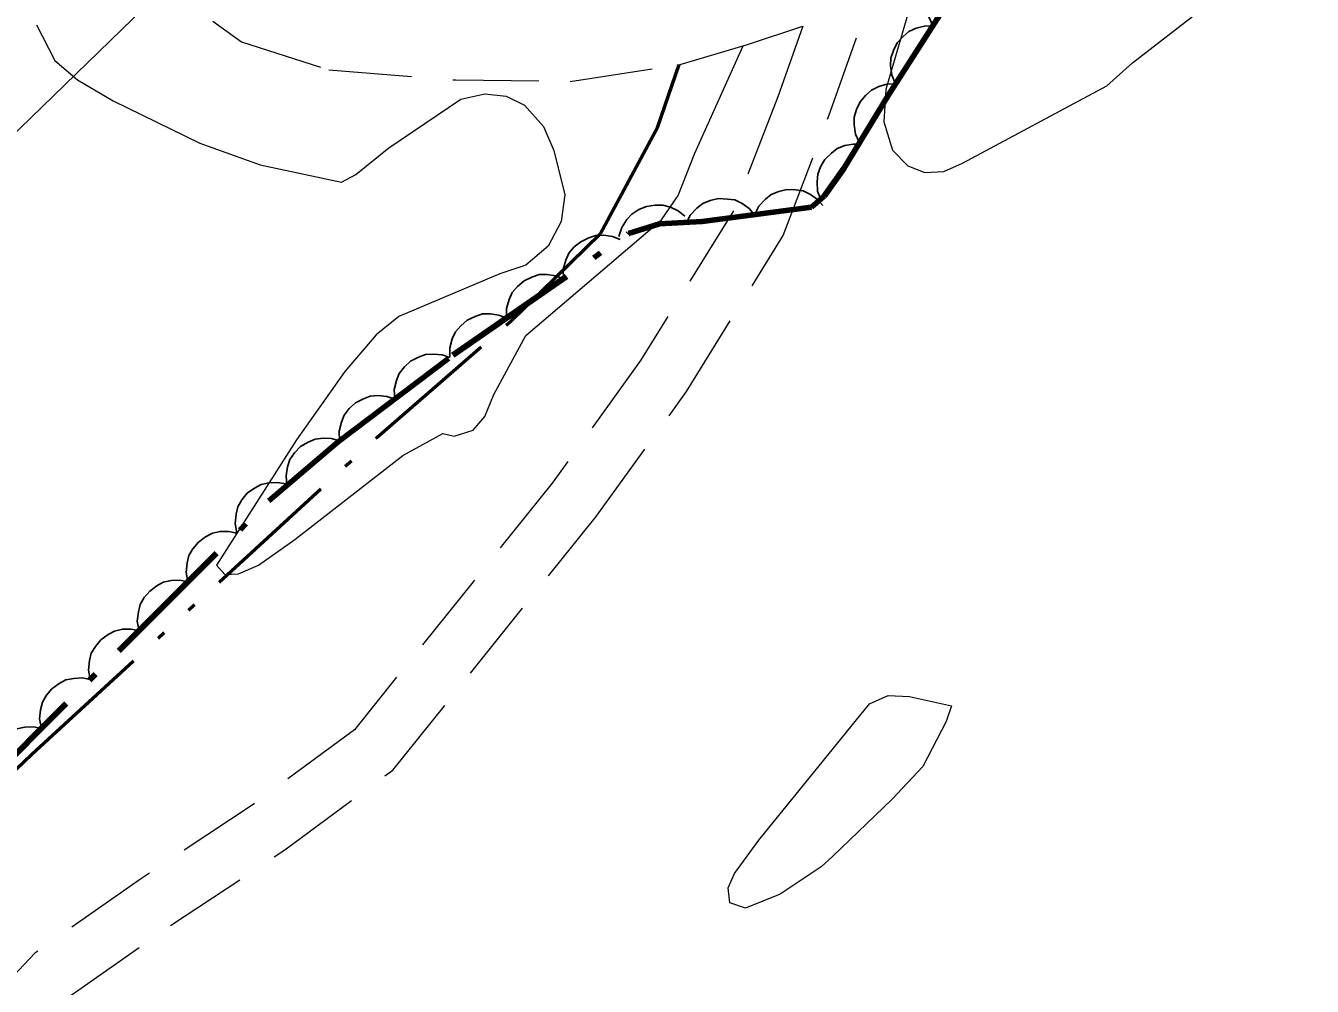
# Model space of a CAD drawing. Extents: x 386081 to 389416, y 5130568 to 5134082.
# Drawn here: x 387798.1 to 387854, y 5131418.1 to 5131459.8 of the extents above; entities that cross this region are included whole.
import ezdxf

# ---------------------------------------------------------------- set-up
doc = ezdxf.new("R2010")
doc.units = 0
doc.header["$LTSCALE"] = 1.2
for name, pattern in [('DASH_DOUBLE_DOT', [9.2, 5, -1.2, 0.3, -1.2, 0.3, -1.2]), ('DOT_DASHED', [7.7, 5, -1.2, 0.3, -1.2]), ('MEDIUM_DASHED', [4.5, 3, -1.5])]:
    doc.linetypes.add(name, pattern=pattern)
for name, color, linetype, lineweight in [('19', 7, 'Continuous', 13), ('2', 7, 'Continuous', 13), ('36', 7, 'Continuous', 13), ('4', 7, 'DASH_DOUBLE_DOT', 53), ('44', 7, 'Continuous', 25)]:
    doc.layers.add(name, color=color, linetype=linetype, lineweight=lineweight)

msp = doc.modelspace()

# ---------------------------------------------------------------- linework, layer by layer
at = {"layer": '19', "linetype": 'MEDIUM_DASHED'}
for points in [[(387800.09, 5131417.67), (387804.41, 5131420.69), (387809.37, 5131423.98), (387814.06, 5131427.44), (387822.89, 5131438.45), (387826.82, 5131443.88), (387831.02, 5131450.65), (387833, 5131455.84), (387835.43, 5131462.73), (387837.75, 5131466.92), (387840.53, 5131471.4), (387843.36, 5131475.76), (387847.16, 5131480.57), (387850.86, 5131485.44), (387853.18, 5131488.04), (387855.53, 5131489.84), (387857.79, 5131491.37), (387862.85, 5131494.26), (387865.49, 5131496.09), (387867.86, 5131498.76), (387869.95, 5131501.88), (387873.75, 5131509.08)], [(387793.49, 5131472.41), (387798.22, 5131466.41), (387801.87, 5131463.11), (387807.49, 5131459.05), (387811.28, 5131457.84), (387816.8, 5131457.4), (387821.76, 5131457.34), (387826.44, 5131458.05), (387829.47, 5131458.94), (387831.87, 5131459.74), (387830.78, 5131456.67), (387828.86, 5131451.72), (387824.82, 5131445.22), (387820.98, 5131439.9), (387812.39, 5131429.19), (387808, 5131425.95), (387803.06, 5131422.68), (387798.51, 5131419.49), (387792.91, 5131413.57)]]:
    msp.add_lwpolyline(points, dxfattribs=at)
at = {"layer": '2'}
for points in [[(387838.27, 5131467.76), (387838.39, 5131467.63), (387837.19, 5131462.13), (387836.38, 5131460.12), (387835.47, 5131456.98), (387835.39, 5131455.58), (387835.76, 5131454.36), (387836.43, 5131453.67), (387837.16, 5131453.38), (387837.99, 5131453.42), (387838.8, 5131453.79), (387845.07, 5131457.15), (387846.19, 5131458.15), (387850.02, 5131461.13), (387850.79, 5131461.32), (387852.67, 5131461.32), (387853.51, 5131460.91), (387856.4, 5131459.22)], [(387798.58, 5131459.8), (387799.38, 5131458.25), (387800.36, 5131457.4), (387801.91, 5131456.49), (387805.67, 5131454.65), (387808.3, 5131453.72), (387811.83, 5131452.96), (387812.46, 5131453.3), (387813.88, 5131454.46), (387817.02, 5131456.57), (387818.05, 5131456.8), (387818.98, 5131456.7), (387819.78, 5131456.3), (387820.6, 5131455.38), (387821.05, 5131454.34), (387821.53, 5131452.42), (387821.37, 5131451.26), (387820.8, 5131450.18), (387819.83, 5131449.36), (387818.71, 5131448.98), (387814.32, 5131447.13), (387813.34, 5131446.34), (387811.97, 5131444.74), (387809.88, 5131441.78), (387806.4, 5131436.34), (387806.76, 5131435.93), (387807.35, 5131435.96), (387808.23, 5131436.34), (387809.81, 5131437.45), (387814.5, 5131441.09), (387816.23, 5131442.05), (387816.72, 5131441.93), (387817.55, 5131442.2), (387818.05, 5131442.79), (387818.44, 5131443.74), (387819.84, 5131446.3), (387825.73, 5131451.33), (387826.45, 5131452.38), (387827.17, 5131454.22), (387829.27, 5131458.88)]]:
    msp.add_lwpolyline(points, dxfattribs=at)
msp.add_lwpolyline([(387833.17, 5131423.7), (387832.66, 5131423.24), (387830.89, 5131422.05), (387829.38, 5131421.44), (387828.7, 5131421.67), (387828.63, 5131422.32), (387828.9, 5131422.95), (387829.96, 5131424.4), (387834.76, 5131430.32), (387835.58, 5131430.67), (387836.5, 5131430.63), (387838.33, 5131430.23), (387838.09, 5131429.54), (387837.08, 5131427.59), (387835.75, 5131426.17)], close=True, dxfattribs=at)
at = {"layer": '36', "lineweight": 25}
msp.add_lwpolyline([(388771.01, 5132397.91), (388761.9, 5132388.83), (388496, 5132131.53), (388210.06, 5131855.46), (387933.77, 5131587.05), (387650.79, 5131312.73), (387574.6, 5131241.62)], dxfattribs=at)
at = {"layer": '4'}
msp.add_lwpolyline([(387763.5, 5131395.79), (387780.56, 5131411.18), (387798.38, 5131428.13), (387813.36, 5131441.88), (387819.18, 5131446.93), (387823.08, 5131450.73), (387825.56, 5131455.34), (387826.49, 5131458.07)], dxfattribs=at)
at = {"layer": '44', "linetype": 'DOT_DASHED', "lineweight": 90}
msp.add_lwpolyline([(387795.63, 5131426.08), (387808.68, 5131439.13), (387811.69, 5131441.69), (387816.67, 5131445.45), (387824.3, 5131450.73), (387825.64, 5131451.15), (387827.5, 5131451.25), (387832.25, 5131451.88), (387832.79, 5131452.36), (387833.65, 5131453.55), (387835.57, 5131456.72), (387843.58, 5131469.25), (387845.1, 5131471), (387848.55, 5131475.51), (387850.09, 5131478.19), (387851.75, 5131481.67), (387853.04, 5131483.63), (387853.98, 5131484.43), (387855.81, 5131485.46), (387861.27, 5131489.05), (387862.52, 5131490.29), (387872.88, 5131501.22), (387874.74, 5131503.78)], dxfattribs=at)
at = {"layer": '44'}
for points in [[(387837.51, 5131459.75), (387837.34, 5131460.14), (387837.3, 5131460.54), (387837.31, 5131460.87), (387837.41, 5131461.21), (387837.58, 5131461.53), (387837.84, 5131461.82), (387838.08, 5131462.04), (387838.41, 5131462.18), (387838.77, 5131462.27), (387839.13, 5131462.28)], [(387835.89, 5131457.23), (387835.73, 5131457.61), (387835.68, 5131458.01), (387835.69, 5131458.34), (387835.8, 5131458.68), (387835.97, 5131459.01), (387836.23, 5131459.29), (387836.47, 5131459.51), (387836.79, 5131459.65), (387837.15, 5131459.74), (387837.51, 5131459.75)], [(387834.33, 5131454.67), (387834.15, 5131455.05), (387834.1, 5131455.45), (387834.1, 5131455.78), (387834.2, 5131456.12), (387834.36, 5131456.45), (387834.61, 5131456.74), (387834.85, 5131456.96), (387835.17, 5131457.11), (387835.52, 5131457.22), (387835.88, 5131457.23)], [(387832.66, 5131452.18), (387832.51, 5131452.57), (387832.49, 5131452.98), (387832.52, 5131453.31), (387832.64, 5131453.63), (387832.83, 5131453.95), (387833.11, 5131454.22), (387833.36, 5131454.42), (387833.69, 5131454.55), (387834.06, 5131454.62), (387834.42, 5131454.61)], [(387829.77, 5131451.55), (387829.96, 5131451.92), (387830.24, 5131452.22), (387830.49, 5131452.43), (387830.82, 5131452.56), (387831.18, 5131452.64), (387831.56, 5131452.63), (387831.88, 5131452.58), (387832.2, 5131452.43), (387832.5, 5131452.21), (387832.74, 5131451.95)], [(387826.8, 5131451.16), (387826.98, 5131451.53), (387827.26, 5131451.83), (387827.52, 5131452.03), (387827.84, 5131452.17), (387828.2, 5131452.25), (387828.59, 5131452.23), (387828.91, 5131452.19), (387829.23, 5131452.03), (387829.53, 5131451.82), (387829.77, 5131451.55)], [(387823.88, 5131450.6), (387824, 5131451), (387824.22, 5131451.34), (387824.44, 5131451.58), (387824.74, 5131451.77), (387825.08, 5131451.91), (387825.46, 5131451.96), (387825.78, 5131451.97), (387826.12, 5131451.88), (387826.46, 5131451.72), (387826.74, 5131451.49)], [(387821.47, 5131448.77), (387821.46, 5131449.19), (387821.58, 5131449.58), (387821.71, 5131449.88), (387821.94, 5131450.15), (387822.22, 5131450.38), (387822.57, 5131450.55), (387822.88, 5131450.65), (387823.23, 5131450.66), (387823.6, 5131450.61), (387823.94, 5131450.48)], [(387819, 5131447.06), (387819, 5131447.48), (387819.11, 5131447.87), (387819.24, 5131448.17), (387819.47, 5131448.44), (387819.76, 5131448.68), (387820.1, 5131448.84), (387820.41, 5131448.95), (387820.77, 5131448.95), (387821.13, 5131448.9), (387821.47, 5131448.77)], [(387816.53, 5131445.36), (387816.53, 5131445.77), (387816.64, 5131446.16), (387816.78, 5131446.47), (387817.01, 5131446.73), (387817.29, 5131446.97), (387817.64, 5131447.13), (387817.95, 5131447.24), (387818.3, 5131447.25), (387818.67, 5131447.19), (387819, 5131447.06)], [(387814.14, 5131443.54), (387814.12, 5131443.96), (387814.22, 5131444.35), (387814.34, 5131444.66), (387814.56, 5131444.94), (387814.83, 5131445.19), (387815.17, 5131445.36), (387815.48, 5131445.48), (387815.83, 5131445.5), (387816.2, 5131445.47), (387816.54, 5131445.35)], [(387811.75, 5131441.74), (387811.73, 5131442.15), (387811.83, 5131442.55), (387811.95, 5131442.85), (387812.16, 5131443.13), (387812.44, 5131443.38), (387812.78, 5131443.55), (387813.08, 5131443.67), (387813.43, 5131443.7), (387813.8, 5131443.66), (387814.14, 5131443.54)], [(387809.46, 5131439.79), (387809.42, 5131440.21), (387809.49, 5131440.61), (387809.59, 5131440.92), (387809.79, 5131441.21), (387810.05, 5131441.48), (387810.38, 5131441.67), (387810.68, 5131441.81), (387811.03, 5131441.85), (387811.4, 5131441.83), (387811.75, 5131441.74)], [(387807.28, 5131437.73), (387807.21, 5131438.14), (387807.25, 5131438.55), (387807.33, 5131438.87), (387807.5, 5131439.17), (387807.74, 5131439.46), (387808.05, 5131439.68), (387808.34, 5131439.84), (387808.68, 5131439.91), (387809.05, 5131439.92), (387809.41, 5131439.86)], [(387805.16, 5131435.61), (387805.08, 5131436.02), (387805.13, 5131436.43), (387805.2, 5131436.75), (387805.38, 5131437.05), (387805.62, 5131437.34), (387805.93, 5131437.56), (387806.22, 5131437.72), (387806.56, 5131437.79), (387806.93, 5131437.8), (387807.28, 5131437.73)], [(387803.04, 5131433.49), (387802.96, 5131433.9), (387803.01, 5131434.31), (387803.08, 5131434.63), (387803.26, 5131434.93), (387803.5, 5131435.21), (387803.81, 5131435.44), (387804.09, 5131435.6), (387804.44, 5131435.67), (387804.81, 5131435.68), (387805.16, 5131435.61)], [(387800.92, 5131431.37), (387800.84, 5131431.78), (387800.88, 5131432.19), (387800.96, 5131432.51), (387801.14, 5131432.81), (387801.38, 5131433.09), (387801.69, 5131433.32), (387801.97, 5131433.47), (387802.32, 5131433.55), (387802.69, 5131433.56), (387803.04, 5131433.49)], [(387798.8, 5131429.25), (387798.72, 5131429.66), (387798.76, 5131430.06), (387798.84, 5131430.38), (387799.02, 5131430.69), (387799.25, 5131430.97), (387799.57, 5131431.19), (387799.85, 5131431.35), (387800.2, 5131431.42), (387800.57, 5131431.44), (387800.92, 5131431.37)], [(387796.68, 5131427.13), (387796.6, 5131427.54), (387796.64, 5131427.94), (387796.72, 5131428.26), (387796.9, 5131428.57), (387797.13, 5131428.85), (387797.45, 5131429.07), (387797.73, 5131429.23), (387798.08, 5131429.3), (387798.45, 5131429.32), (387798.8, 5131429.25)]]:
    msp.add_lwpolyline(points, dxfattribs=at)

doc.saveas('drawing.dxf')
